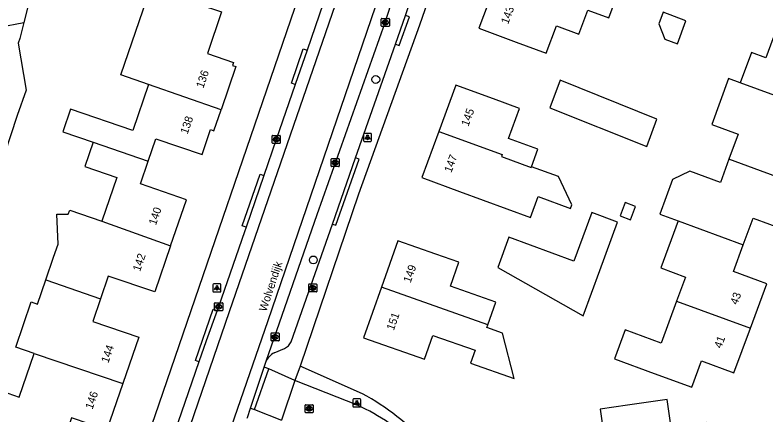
# Model space of a CAD drawing. Extents: x 162880 to 165536, y 384011 to 385179.
# Drawn here: x 164340.3 to 164434.1, y 384629.8 to 384679.7 of the extents above; entities that cross this region are included whole.
import ezdxf

# ---------------------------------------------------------------- set-up
doc = ezdxf.new("R2010")
doc.units = 0
for name, color, linetype in [('IMGEO_Boom', 7, 'Continuous'), ('IMGEO_Brandkraan', 7, 'Continuous'), ('IMGEO_Groenvoorziening', 7, 'Continuous'), ('IMGEO_Hek', 7, 'Continuous'), ('IMGEO_Kolk', 7, 'Continuous'), ('IMGEO_Lichtpunt', 7, 'Continuous'), ('IMGEO_Openbare_ruimte_label', 7, 'Continuous'), ('IMGEO_Pand', 7, 'Continuous'), ('IMGEO_Pand_nummerreeks', 7, 'Continuous'), ('IMGEO_Rijbaan_lokaal_gesloten', 7, 'Continuous'), ('IMGEO_Rijbaan_lokaal_open', 7, 'Continuous'), ('IMGEO_Voetpad_open', 7, 'Continuous')]:
    doc.layers.add(name, color=color, linetype=linetype)

msp = doc.modelspace()

# ---------------------------------------------------------------- linework, layer by layer
at = {"layer": 'IMGEO_Boom'}
for centre in [(164385.353, 384671.635), (164377.556, 384649.116)]:
    msp.add_circle(centre, 0.489, dxfattribs=at)
at = {"layer": 'IMGEO_Brandkraan'}
for p, q in [((164376.98, 384645.189), (164376.98, 384646.041)), ((164377.055, 384646.115), (164377.907, 384646.115)), ((164377.981, 384646.041), (164377.981, 384645.189)), ((164377.907, 384645.115), (164377.055, 384645.115)), ((164377.491, 384645.335), (164377.466, 384645.335)), ((164377.468, 384645.895), (164377.493, 384645.895))]:
    msp.add_line(p, q, dxfattribs=at)
for points in [[(164376.98, 384645.189), (164376.98, 384646.041)], [(164377.055, 384646.115), (164377.907, 384646.115)], [(164377.981, 384646.041), (164377.981, 384645.189)], [(164377.907, 384645.115), (164377.055, 384645.115)], [(164377.328, 384645.815), (164377.328, 384645.415), (164377.541, 384645.415)], [(164377.559, 384645.815), (164377.328, 384645.815)], [(164377.507, 384645.734), (164377.453, 384645.734), (164377.453, 384645.658)], [(164377.453, 384645.658), (164377.506, 384645.658)], [(164377.515, 384645.582), (164377.453, 384645.582), (164377.453, 384645.501)], [(164377.453, 384645.501), (164377.515, 384645.501)]]:
    msp.add_lwpolyline(points, dxfattribs=at)
for centre, radius, start, end in [((164377.057, 384646.039), 0.0765, 91.55205, 178.44795), ((164377.057, 384646.039), 0.0765, 91.55205, 178.44795), ((164377.905, 384646.039), 0.0765, 1.55205, 88.44795), ((164377.905, 384646.039), 0.0765, 1.55205, 88.44795), ((164377.057, 384645.191), 0.0765, 181.55205, 268.44795), ((164377.057, 384645.191), 0.0765, 181.55205, 268.44795), ((164377.508, 384645.696), 0.0379, 267.82845, 90.93552), ((164377.516, 384645.541), 0.0404, 269.87594, 90.50774), ((164377.547, 384645.666), 0.251, 268.66757, 293.53466), ((164377.563, 384645.67), 0.145, 59.4692, 91.53667), ((164377.588, 384645.717), 0.0922, 285.51372, 58.15012), ((164377.593, 384645.525), 0.105, 301.31148, 78.98903), ((164377.905, 384645.191), 0.0765, 271.55205, 358.44795), ((164377.905, 384645.191), 0.0765, 271.55205, 358.44795)]:
    msp.add_arc(centre, radius, start, end, dxfattribs=at)
for centre, major_axis, ratio, start_param, end_param in [((164377.467, 384645.615), (-0.387, 0.002), 0.722429, 4.712389, 7.853982), ((164377.492, 384645.615), (-0.39, 0.002), 0.717154, 1.570796, 4.712389)]:
    msp.add_ellipse(centre, major_axis=major_axis, ratio=ratio, start_param=start_param, end_param=end_param, dxfattribs=at)
at = {"layer": 'IMGEO_Groenvoorziening'}
for points in [[(164341.433, 384678.732), (164340.928, 384676.734), (164340.7, 384676.183), (164341.719, 384670.312), (164340.574, 384667.144), (164334.833, 384649.762), (164327.911, 384629.99)], [(164383.694, 384632.422), (164375.921, 384635.86)]]:
    msp.add_lwpolyline(points, dxfattribs=at)
msp.add_arc((164368.28, 384604.499), 31.895, 42.64399, 61.10007, dxfattribs=at)
at = {"layer": 'IMGEO_Hek'}
msp.add_lwpolyline([(164338.324, 384678.176), (164341.433, 384678.732)], dxfattribs=at)
at = {"layer": 'IMGEO_Kolk'}
for p, q in [((164386.044, 384678.331), (164386.044, 384679.183)), ((164386.119, 384679.257), (164386.971, 384679.257)), ((164386.532, 384679.037), (164386.557, 384679.037)), ((164387.045, 384679.183), (164387.045, 384678.331)), ((164386.971, 384678.257), (164386.119, 384678.257)), ((164386.555, 384678.477), (164386.53, 384678.477)), ((164372.433, 384663.733), (164372.433, 384664.585)), ((164372.508, 384664.659), (164373.36, 384664.659)), ((164372.944, 384663.879), (164372.919, 384663.879)), ((164372.921, 384664.439), (164372.946, 384664.439)), ((164373.434, 384664.585), (164373.434, 384663.733)), ((164373.36, 384663.659), (164372.508, 384663.659)), ((164379.785, 384660.836), (164379.785, 384661.688)), ((164379.86, 384661.762), (164380.712, 384661.762)), ((164380.296, 384660.982), (164380.271, 384660.982)), ((164380.273, 384661.542), (164380.298, 384661.542)), ((164380.786, 384661.688), (164380.786, 384660.836)), ((164380.712, 384660.762), (164379.86, 384660.762)), ((164365.238, 384642.854), (164365.238, 384643.706)), ((164365.313, 384643.78), (164366.165, 384643.78)), ((164365.726, 384643.56), (164365.751, 384643.56)), ((164366.239, 384643.706), (164366.239, 384642.854)), ((164366.165, 384642.78), (164365.313, 384642.78)), ((164365.749, 384643), (164365.724, 384643)), ((164372.274, 384639.077), (164372.274, 384639.929)), ((164372.349, 384640.003), (164373.201, 384640.003)), ((164372.762, 384639.783), (164372.787, 384639.783)), ((164373.275, 384639.929), (164373.275, 384639.077)), ((164373.201, 384639.003), (164372.349, 384639.003)), ((164372.785, 384639.223), (164372.76, 384639.223)), ((164376.536, 384630.122), (164376.536, 384630.974)), ((164376.611, 384631.048), (164377.463, 384631.048)), ((164377.537, 384630.974), (164377.537, 384630.122)), ((164377.463, 384630.048), (164376.611, 384630.048)), ((164377.047, 384630.268), (164377.022, 384630.268)), ((164377.024, 384630.828), (164377.049, 384630.828))]:
    msp.add_line(p, q, dxfattribs=at)
for points in [[(164386.044, 384678.331), (164386.044, 384679.183)], [(164386.119, 384679.257), (164386.971, 384679.257)], [(164386.365, 384678.957), (164386.488, 384678.957), (164386.488, 384678.806), (164386.618, 384678.957), (164386.782, 384678.957), (164386.636, 384678.806), (164386.789, 384678.557), (164386.637, 384678.557), (164386.552, 384678.721), (164386.488, 384678.654), (164386.488, 384678.557), (164386.365, 384678.557), (164386.365, 384678.957)], [(164387.045, 384679.183), (164387.045, 384678.331)], [(164386.971, 384678.257), (164386.119, 384678.257)], [(164372.433, 384663.733), (164372.433, 384664.585)], [(164372.508, 384664.659), (164373.36, 384664.659)], [(164372.754, 384664.359), (164372.877, 384664.359), (164372.877, 384664.208), (164373.007, 384664.359), (164373.171, 384664.359), (164373.025, 384664.208), (164373.178, 384663.959), (164373.026, 384663.959), (164372.941, 384664.123), (164372.877, 384664.056), (164372.877, 384663.959), (164372.754, 384663.959), (164372.754, 384664.359)], [(164373.434, 384664.585), (164373.434, 384663.733)], [(164373.36, 384663.659), (164372.508, 384663.659)], [(164379.785, 384660.836), (164379.785, 384661.688)], [(164379.86, 384661.762), (164380.712, 384661.762)], [(164380.106, 384661.462), (164380.229, 384661.462), (164380.229, 384661.311), (164380.359, 384661.462), (164380.523, 384661.462), (164380.377, 384661.311), (164380.53, 384661.062), (164380.378, 384661.062), (164380.293, 384661.226), (164380.229, 384661.159), (164380.229, 384661.062), (164380.106, 384661.062), (164380.106, 384661.462)], [(164380.786, 384661.688), (164380.786, 384660.836)], [(164380.712, 384660.762), (164379.86, 384660.762)], [(164365.238, 384642.854), (164365.238, 384643.706)], [(164365.313, 384643.78), (164366.165, 384643.78)], [(164365.559, 384643.48), (164365.682, 384643.48), (164365.682, 384643.329), (164365.812, 384643.48), (164365.976, 384643.48), (164365.83, 384643.329), (164365.983, 384643.08), (164365.831, 384643.08), (164365.746, 384643.244), (164365.682, 384643.177), (164365.682, 384643.08), (164365.559, 384643.08), (164365.559, 384643.48)], [(164366.239, 384643.706), (164366.239, 384642.854)], [(164366.165, 384642.78), (164365.313, 384642.78)], [(164372.274, 384639.077), (164372.274, 384639.929)], [(164372.349, 384640.003), (164373.201, 384640.003)], [(164372.595, 384639.703), (164372.718, 384639.703), (164372.718, 384639.552), (164372.848, 384639.703), (164373.012, 384639.703), (164372.866, 384639.552), (164373.019, 384639.303), (164372.867, 384639.303), (164372.782, 384639.467), (164372.718, 384639.4), (164372.718, 384639.303), (164372.595, 384639.303), (164372.595, 384639.703)], [(164373.275, 384639.929), (164373.275, 384639.077)], [(164373.201, 384639.003), (164372.349, 384639.003)], [(164376.536, 384630.122), (164376.536, 384630.974)], [(164376.611, 384631.048), (164377.463, 384631.048)], [(164377.537, 384630.974), (164377.537, 384630.122)], [(164377.463, 384630.048), (164376.611, 384630.048)], [(164376.857, 384630.748), (164376.98, 384630.748), (164376.98, 384630.597), (164377.11, 384630.748), (164377.274, 384630.748), (164377.128, 384630.597), (164377.281, 384630.348), (164377.129, 384630.348), (164377.044, 384630.512), (164376.98, 384630.445), (164376.98, 384630.348), (164376.857, 384630.348), (164376.857, 384630.748)]]:
    msp.add_lwpolyline(points, dxfattribs=at)
for centre, start, end in [((164386.121, 384679.181), 91.55205, 178.44795), ((164386.121, 384679.181), 91.55205, 178.44795), ((164386.969, 384679.181), 1.55205, 88.44795), ((164386.969, 384679.181), 1.55205, 88.44795), ((164386.121, 384678.333), 181.55205, 268.44795), ((164386.121, 384678.333), 181.55205, 268.44795), ((164386.969, 384678.333), 271.55205, 358.44795), ((164386.969, 384678.333), 271.55205, 358.44795), ((164372.51, 384664.583), 91.55205, 178.44795), ((164372.51, 384664.583), 91.55205, 178.44795), ((164373.358, 384664.583), 1.55205, 88.44795), ((164373.358, 384664.583), 1.55205, 88.44795), ((164372.51, 384663.735), 181.55205, 268.44795), ((164372.51, 384663.735), 181.55205, 268.44795), ((164373.358, 384663.735), 271.55205, 358.44795), ((164373.358, 384663.735), 271.55205, 358.44795), ((164379.862, 384661.686), 91.55205, 178.44795), ((164379.862, 384661.686), 91.55205, 178.44795), ((164380.71, 384661.686), 1.55205, 88.44795), ((164380.71, 384661.686), 1.55205, 88.44795), ((164379.862, 384660.838), 181.55205, 268.44795), ((164379.862, 384660.838), 181.55205, 268.44795), ((164380.71, 384660.838), 271.55205, 358.44795), ((164380.71, 384660.838), 271.55205, 358.44795), ((164365.315, 384643.704), 91.55205, 178.44795), ((164365.315, 384643.704), 91.55205, 178.44795), ((164366.163, 384643.704), 1.55205, 88.44795), ((164366.163, 384643.704), 1.55205, 88.44795), ((164365.315, 384642.856), 181.55205, 268.44795), ((164365.315, 384642.856), 181.55205, 268.44795), ((164366.163, 384642.856), 271.55205, 358.44795), ((164366.163, 384642.856), 271.55205, 358.44795), ((164372.351, 384639.927), 91.55205, 178.44795), ((164372.351, 384639.927), 91.55205, 178.44795), ((164373.199, 384639.927), 1.55205, 88.44795), ((164373.199, 384639.927), 1.55205, 88.44795), ((164372.351, 384639.079), 181.55205, 268.44795), ((164372.351, 384639.079), 181.55205, 268.44795), ((164373.199, 384639.079), 271.55205, 358.44795), ((164373.199, 384639.079), 271.55205, 358.44795), ((164376.613, 384630.972), 91.55205, 178.44795), ((164376.613, 384630.972), 91.55205, 178.44795), ((164377.461, 384630.972), 1.55205, 88.44795), ((164377.461, 384630.972), 1.55205, 88.44795), ((164376.613, 384630.124), 181.55205, 268.44795), ((164376.613, 384630.124), 181.55205, 268.44795), ((164377.461, 384630.124), 271.55205, 358.44795), ((164377.461, 384630.124), 271.55205, 358.44795)]:
    msp.add_arc(centre, 0.0765, start, end, dxfattribs=at)
for centre, major_axis, ratio, start_param, end_param in [((164386.531, 384678.757), (-0.387, 0.002), 0.722429, 4.712389, 7.853982), ((164386.556, 384678.757), (-0.39, 0.002), 0.717154, 1.570796, 4.712389), ((164372.92, 384664.159), (-0.387, 0.002), 0.722429, 4.712389, 7.853982), ((164372.945, 384664.159), (-0.39, 0.002), 0.717154, 1.570796, 4.712389), ((164380.272, 384661.262), (-0.387, 0.002), 0.722429, 4.712389, 7.853982), ((164380.297, 384661.262), (-0.39, 0.002), 0.717154, 1.570796, 4.712389), ((164365.725, 384643.28), (-0.387, 0.002), 0.722429, 4.712389, 7.853982), ((164365.75, 384643.28), (-0.39, 0.002), 0.717154, 1.570796, 4.712389), ((164372.761, 384639.503), (-0.387, 0.002), 0.722429, 4.712389, 7.853982), ((164372.786, 384639.503), (-0.39, 0.002), 0.717154, 1.570796, 4.712389), ((164377.023, 384630.548), (-0.387, 0.002), 0.722429, 4.712389, 7.853982), ((164377.048, 384630.548), (-0.39, 0.002), 0.717154, 1.570796, 4.712389)]:
    msp.add_ellipse(centre, major_axis=major_axis, ratio=ratio, start_param=start_param, end_param=end_param, dxfattribs=at)
at = {"layer": 'IMGEO_Lichtpunt'}
for p, q in [((164383.826, 384664.816), (164383.826, 384664.009)), ((164383.826, 384664.816), (164383.826, 384664.009)), ((164384.728, 384664.911), (164383.92, 384664.911)), ((164384.728, 384664.911), (164383.92, 384664.911)), ((164384.822, 384664.009), (164384.822, 384664.816)), ((164384.822, 384664.009), (164384.822, 384664.816)), ((164383.92, 384663.915), (164384.728, 384663.915)), ((164383.92, 384663.915), (164384.728, 384663.915)), ((164365.029, 384646.028), (164365.029, 384645.221)), ((164365.029, 384646.028), (164365.029, 384645.221)), ((164365.931, 384646.123), (164365.123, 384646.123)), ((164365.931, 384646.123), (164365.123, 384646.123)), ((164366.025, 384645.221), (164366.025, 384646.028)), ((164366.025, 384645.221), (164366.025, 384646.028)), ((164365.123, 384645.127), (164365.931, 384645.127)), ((164365.123, 384645.127), (164365.931, 384645.127)), ((164382.49, 384631.675), (164382.49, 384630.868)), ((164382.49, 384631.675), (164382.49, 384630.868)), ((164383.392, 384631.77), (164382.584, 384631.77)), ((164383.392, 384631.77), (164382.584, 384631.77)), ((164383.486, 384630.868), (164383.486, 384631.675)), ((164383.486, 384630.868), (164383.486, 384631.675)), ((164382.584, 384630.774), (164383.392, 384630.774)), ((164382.584, 384630.774), (164383.392, 384630.774))]:
    msp.add_line(p, q, dxfattribs=at)
for points in [[(164384.2, 384664.48), (164384.239, 384664.452), (164384.051, 384664.19), (164384.013, 384664.217), (164384.2, 384664.48)], [(164384.302, 384664.432), (164384.349, 384664.432), (164384.349, 384664.11), (164384.302, 384664.11), (164384.302, 384664.432)], [(164384.412, 384664.452), (164384.45, 384664.479), (164384.637, 384664.217), (164384.598, 384664.189), (164384.412, 384664.452)], [(164365.403, 384645.692), (164365.442, 384645.664), (164365.254, 384645.402), (164365.216, 384645.429), (164365.403, 384645.692)], [(164365.505, 384645.644), (164365.552, 384645.644), (164365.552, 384645.322), (164365.505, 384645.322), (164365.505, 384645.644)], [(164365.615, 384645.664), (164365.653, 384645.691), (164365.84, 384645.429), (164365.801, 384645.401), (164365.615, 384645.664)], [(164382.864, 384631.339), (164382.903, 384631.311), (164382.715, 384631.049), (164382.677, 384631.076), (164382.864, 384631.339)], [(164382.966, 384631.291), (164383.013, 384631.291), (164383.013, 384630.969), (164382.966, 384630.969), (164382.966, 384631.291)], [(164383.076, 384631.311), (164383.114, 384631.338), (164383.301, 384631.076), (164383.262, 384631.048), (164383.076, 384631.311)]]:
    msp.add_lwpolyline(points, dxfattribs=at)
for centre in [(164384.325, 384664.614), (164365.528, 384645.826), (164382.989, 384631.473)]:
    msp.add_circle(centre, 0.0994, dxfattribs=at)
for centre, start, end in [((164383.92, 384664.816), 90, 180), ((164383.92, 384664.816), 90, 180), ((164384.728, 384664.816), 0, 90), ((164384.728, 384664.816), 0, 90), ((164383.92, 384664.009), 180, 270), ((164383.92, 384664.009), 180, 270), ((164384.728, 384664.009), 270, 0), ((164384.728, 384664.009), 270, 360), ((164365.123, 384646.028), 90, 180), ((164365.123, 384646.028), 90, 180), ((164365.931, 384646.028), 0, 90), ((164365.931, 384646.028), 0, 90), ((164365.123, 384645.221), 180, 270), ((164365.123, 384645.221), 180, 270), ((164365.931, 384645.221), 270, 0), ((164365.931, 384645.221), 270, 360), ((164382.584, 384631.675), 90, 180), ((164382.584, 384631.675), 90, 180), ((164383.392, 384631.675), 0, 90), ((164383.392, 384631.675), 0, 90), ((164382.584, 384630.868), 180, 270), ((164382.584, 384630.868), 180, 270), ((164383.392, 384630.868), 270, 0), ((164383.392, 384630.868), 270, 360)]:
    msp.add_arc(centre, 0.0946, start, end, dxfattribs=at)
at = {"layer": 'IMGEO_Pand'}
for points in [[(164402.892, 384676.293), (164406.605, 384674.9), (164407.898, 384678.345), (164410.699, 384677.294), (164411.825, 384680.295), (164414.428, 384679.319), (164415.749, 384682.841), (164410.305, 384684.884), (164405.623, 384686.641), (164405.502, 384686.319), (164406.84, 384685.817), (164405.674, 384682.709), (164400.663, 384684.588), (164398.21, 384678.05), (164402.892, 384676.293)], [(164356.995, 384670.99), (164353.51, 384672.201), (164357.211, 384683.027), (164366.111, 384680.1), (164364.328, 384674.897), (164367.609, 384673.759), (164367.479, 384673.378), (164367.876, 384673.239), (164366.042, 384667.869)], [(164420.707, 384678.58), (164421.449, 384676.67), (164423.002, 384676.087), (164424.078, 384678.956), (164421.246, 384680.018), (164420.707, 384678.58)], [(164435.906, 384679.4), (164434.037, 384674.329), (164432.241, 384674.991), (164430.849, 384671.217)], [(164419.18, 384663.266), (164420.448, 384666.702), (164408.363, 384671.549), (164407.095, 384668.113), (164419.18, 384663.266)], [(164430.849, 384671.217), (164429.407, 384671.746), (164427.3, 384666.002), (164430.594, 384664.794), (164429.446, 384661.68)], [(164356.995, 384670.99), (164355.027, 384665.25), (164347.242, 384667.919), (164346.278, 384665.108), (164350.083, 384663.795)], [(164366.042, 384667.869), (164356.995, 384670.99)], [(164404.794, 384660.755), (164405.599, 384662.946), (164401.942, 384664.289), (164403.307, 384668.006), (164400.035, 384669.208), (164395.334, 384670.935), (164393.214, 384665.162)], [(164437.788, 384668.672), (164430.849, 384671.217)], [(164356.93, 384661.432), (164357.894, 384664.243), (164363.668, 384662.263), (164364.737, 384665.381), (164365.145, 384665.241), (164366.042, 384667.869)], [(164393.214, 384665.162), (164391.093, 384659.388), (164395.787, 384657.664), (164404.652, 384654.408), (164405.609, 384657.013), (164409.676, 384655.519), (164409.843, 384655.975), (164408.155, 384659.521), (164404.794, 384660.755)], [(164393.214, 384665.162), (164401.134, 384662.254), (164401.044, 384662.009), (164404.754, 384660.646), (164404.794, 384660.755)], [(164350.083, 384663.795), (164349.049, 384660.781), (164353.015, 384659.422), (164351.141, 384653.954)], [(164350.083, 384663.795), (164356.93, 384661.432)], [(164359.737, 384650.88), (164361.708, 384656.607), (164355.966, 384658.62), (164356.93, 384661.432)], [(164429.446, 384661.68), (164428.379, 384658.787), (164424.58, 384660.188), (164422.396, 384659.14), (164420.805, 384654.824), (164423.121, 384653.975)], [(164438.589, 384658.328), (164429.446, 384661.68)], [(164431.237, 384650.999), (164432.466, 384654.335), (164436.561, 384652.826), (164438.589, 384658.328)], [(164415.846, 384654.61), (164417.134, 384654.124), (164417.759, 384655.78), (164416.47, 384656.266), (164415.846, 384654.61)], [(164344.158, 384646.628), (164345.13, 384649.464), (164345.687, 384651.089), (164345.555, 384654.815), (164346.966, 384654.819), (164347.14, 384655.326), (164351.141, 384653.954)], [(164413.31, 384647.777), (164415.54, 384653.82), (164412.336, 384655.028), (164410.096, 384648.957), (164401.968, 384651.943), (164400.589, 384648.188), (164411.238, 384642.133), (164413.31, 384647.777)], [(164351.141, 384653.954), (164359.737, 384650.88)], [(164423.121, 384653.975), (164420.96, 384648.113), (164424.032, 384646.981), (164422.915, 384643.953)], [(164423.121, 384653.975), (164431.237, 384650.999)], [(164359.737, 384650.88), (164357.754, 384645.117), (164351.957, 384647.102), (164350.987, 384644.272)], [(164399.341, 384641.028), (164399.828, 384642.41), (164400.338, 384643.859), (164394.671, 384645.857), (164395.719, 384648.831), (164392.849, 384649.843), (164388.097, 384651.518), (164386.05, 384645.71)], [(164432.116, 384640.58), (164434.162, 384646.131), (164433.042, 384646.544), (164430.007, 384647.663), (164431.237, 384650.999)], [(164342.696, 384637.447), (164340.416, 384638.229), (164342.349, 384643.866), (164343.12, 384643.602), (164344.158, 384646.628)], [(164344.158, 384646.628), (164350.987, 384644.272)], [(164386.05, 384645.71), (164383.829, 384639.41), (164391.446, 384636.725), (164392.493, 384639.694), (164397.758, 384637.838), (164397.196, 384636.242), (164402.61, 384634.333), (164401.177, 384639.995), (164399.22, 384640.684), (164399.341, 384641.028)], [(164399.341, 384641.028), (164386.05, 384645.71)], [(164350.987, 384644.272), (164350.018, 384641.445), (164355.76, 384639.476), (164353.776, 384633.69)], [(164422.915, 384643.953), (164420.991, 384638.732), (164416.489, 384640.392), (164415.16, 384636.787), (164420.128, 384634.956), (164424.819, 384633.226), (164426.033, 384636.518), (164430.07, 384635.029), (164432.116, 384640.58)], [(164422.915, 384643.953), (164432.116, 384640.58)], [(164335.782, 384626.675), (164337.148, 384630.658), (164337.947, 384632.99), (164340.83, 384632.002), (164342.696, 384637.447)], [(164342.696, 384637.447), (164353.776, 384633.69)], [(164353.776, 384633.69), (164351.792, 384627.904), (164347.359, 384629.424), (164345.076, 384622.769)], [(164422.522, 384622.06), (164427.472, 384622.759), (164426.616, 384628.82), (164422.226, 384628.2), (164421.733, 384631.691), (164416.783, 384630.992), (164413.371, 384630.501), (164414.199, 384624.641), (164413.875, 384624.596), (164414.672, 384618.961), (164421.269, 384619.893), (164420.994, 384621.844), (164422.522, 384622.06)]]:
    msp.add_lwpolyline(points, dxfattribs=at)
at = {"layer": 'IMGEO_Rijbaan_lokaal_gesloten'}
for points in [[(164345.808, 384577.539), (164348.451, 384582.542), (164357.854, 384600.926), (164371.904, 384641.543), (164385.333, 384680.686), (164387.739, 384687.753), (164389.076, 384692.416), (164392.862, 384705.616), (164396.898, 384720.839), (164402.862, 384748.351)], [(164371.683, 384636.478), (164378.046, 384654.783), (164386.545, 384678.76), (164390.748, 384691.883), (164392.79, 384698.26), (164398.329, 384718.554), (164402.931, 384741.104), (164403.947, 384746.037)], [(164380.274, 384680.965), (164367.051, 384642.631), (164358.24, 384616.924), (164356.222, 384611.177), (164353.35, 384603.566), (164349.973, 384595.917), (164344.878, 384586.425), (164341.421, 384579.992)], [(164378.896, 384681.413), (164378.769, 384681.129), (164376.771, 384675.295)], [(164376.771, 384675.295), (164375.285, 384671.007)], [(164375.285, 384671.007), (164372.935, 384664.159), (164371.362, 384659.643)], [(164371.362, 384659.643), (164369.156, 384653.204)], [(164369.156, 384653.204), (164368.96, 384652.634), (164365.737, 384643.274), (164365.562, 384642.796)], [(164365.562, 384642.796), (164364.179, 384639.006), (164363.274, 384636.394)], [(164363.274, 384636.394), (164359.345, 384625.054)], [(164369.716, 384630.619), (164371.43, 384635.723)], [(164371.43, 384635.723), (164371.683, 384636.478)], [(164369.289, 384629.355), (164369.323, 384629.453), (164369.716, 384630.619)]]:
    msp.add_lwpolyline(points, dxfattribs=at)
at = {"layer": 'IMGEO_Rijbaan_lokaal_open'}
for points in [[(164375.254, 384634.053), (164373.598, 384629.128)], [(164383.053, 384630.995), (164375.254, 384634.053)]]:
    msp.add_lwpolyline(points, dxfattribs=at)
msp.add_arc((164373.698, 384609.932), 23.046, 54.68495, 66.05258, dxfattribs=at)
at = {"layer": 'IMGEO_Voetpad_open'}
for points in [[(164401.656, 384713.138), (164399.26, 384702.833), (164395, 384690.528), (164390.806, 384678.415), (164383.194, 384657.324), (164375.921, 384635.86)], [(164376.258, 384683.505), (164369.263, 384685.606), (164361.979, 384687.467), (164348.148, 384685.06), (164343.268, 384684.303), (164342.095, 384681.353), (164341.433, 384678.732)], [(164389.077, 384679.636), (164391.743, 384687.545)], [(164289.768, 384534.7), (164291.477, 384535.954), (164309.602, 384548.644), (164322.198, 384559.899), (164322.408, 384560.17), (164322.494, 384560.391), (164335.312, 384590.058), (164348.766, 384620.706), (164354.011, 384618.805), (164357.798, 384629.685), (164376.258, 384683.505)], [(164387.811, 384676.03), (164388.286, 384675.865), (164389.542, 384679.474), (164389.077, 384679.636)], [(164387.811, 384676.03), (164389.077, 384679.636)], [(164338.324, 384678.176), (164341.433, 384678.732)], [(164382.834, 384661.859), (164387.811, 384676.03)], [(164375.285, 384671.007), (164374.813, 384671.162), (164376.268, 384675.46), (164376.771, 384675.295)], [(164379.934, 384653.6), (164380.385, 384653.443), (164383.271, 384661.707), (164382.834, 384661.859)], [(164379.934, 384653.6), (164382.834, 384661.859)], [(164369.156, 384653.204), (164368.669, 384653.374), (164370.904, 384659.799), (164371.362, 384659.643)], [(164374.772, 384638.901), (164379.934, 384653.6)], [(164363.274, 384636.394), (164362.83, 384636.546), (164365.041, 384642.973), (164365.562, 384642.796)], [(164372.65, 384637.517), (164373.944, 384638.078)], [(164371.985, 384635.53), (164371.43, 384635.723)], [(164375.921, 384635.86), (164375.254, 384634.053)], [(164370.211, 384630.447), (164371.985, 384635.53)], [(164375.254, 384634.053), (164371.985, 384635.53)], [(164369.716, 384630.619), (164370.211, 384630.447)], [(164370.211, 384630.447), (164373.598, 384629.128)]]:
    msp.add_lwpolyline(points, dxfattribs=at)
for centre, radius, start, end in [((164373.372, 384639.482), 1.516, 292.18206, 337.47091), ((164373.829, 384635.45), 2.38, 119.70393, 154.40727)]:
    msp.add_arc(centre, radius, start, end, dxfattribs=at)

# ---------------------------------------------------------------- texts
at = {"layer": 'IMGEO_Openbare_ruimte_label'}
msp.add_text('Wolvendijk', height=1, rotation=71.76431, dxfattribs=at).set_placement((164371.683, 384642.593))
at = {"layer": 'IMGEO_Pand_nummerreeks'}
for s, rotation, p in [('143A', 69.43435, (164401.87, 384678.465)), ('136', 71.07574, (164363.821, 384670.479)), ('145', 69.8321, (164396.909, 384665.708)), ('138', 71.07541, (164361.854, 384664.739)), ('147', 69.8321, (164394.788, 384659.935)), ('140', 71.07541, (164357.904, 384653.376)), ('142', 71.07541, (164355.924, 384647.602)), ('149', 70.58274, (164389.695, 384646.187)), ('43', 69.76701, (164430.489, 384643.451)), ('151', 70.58274, (164387.599, 384640.24)), ('41', 69.76701, (164428.482, 384638.006)), ('144', 71.07333, (164351.967, 384636.183)), ('146', 71.07541, (164349.983, 384630.397))]:
    msp.add_text(s, height=1, rotation=rotation, dxfattribs=at).set_placement(p)

doc.saveas('drawing.dxf')
